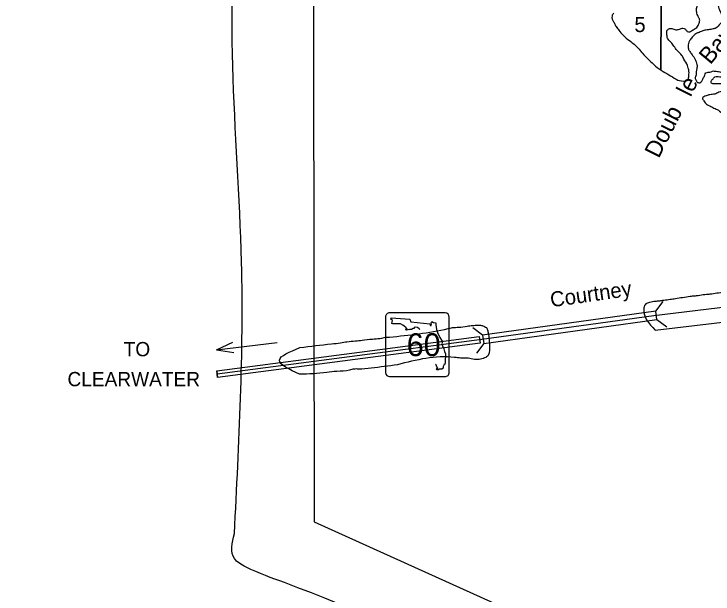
# Model space of a CAD drawing. Extents: x 380424 to 701066, y 1117407 to 1412949.
# Drawn here: x 438096 to 458914, y 1314442 to 1331707 of the extents above; entities that cross this region are included whole.
import ezdxf

# ---------------------------------------------------------------- set-up
doc = ezdxf.new("R2010")
doc.units = 0
for name, color, linetype in [('Bayou and Harbor etc Text', 7, 'Continuous'), ('Bridges and Drawbridges State Highways', 7, 'Continuous'), ('Cities Incorporated Area', 7, 'Continuous'), ('County Boundary', 7, 'Continuous'), ('Islands', 7, 'Continuous'), ('MASKS', 7, 'Continuous'), ('Masks for Road Features', 7, 'Continuous'), ('Roadshilelds State Highways', 7, 'Continuous'), ('Section Lines', 7, 'Continuous'), ('Section Numbers', 7, 'Continuous'), ('State Roads Related Text', 7, 'Continuous'), ('State Route Divided Highway Outline and Fill', 7, 'Continuous'), ('State Routes Highway Center Lines', 7, 'Continuous')]:
    doc.layers.add(name, color=color, linetype=linetype)

msp = doc.modelspace()

# ---------------------------------------------------------------- linework, layer by layer
at = {"layer": 'Bridges and Drawbridges State Highways'}
for p, q in [((457210, 1322862), (457429, 1323151)), ((457210, 1322862), (452054, 1322148)), ((457245, 1322609), (457210, 1322862)), ((452089, 1321895), (457245, 1322609)), ((457245, 1322609), (457534, 1322390)), ((452054, 1322148), (451766, 1322367)), ((452054, 1322148), (452089, 1321895)), ((452089, 1321895), (451871, 1321606))]:
    msp.add_line(p, q, dxfattribs=at)
at = {"layer": 'Cities Incorporated Area'}
msp.add_lwpolyline([(457189, 1322293), (461292, 1322782)], dxfattribs=at)
for points in [[(444659, 1316242), (444873, 1324320), (444969, 1335936), (445168, 1338439), (445080, 1339436), (445169, 1339620)], [(456108, 1331224), (456235, 1331076), (456430, 1330913), (456683, 1330691), (456805, 1330549), (457000, 1330343), (457200, 1330158), (457427, 1329995), (457649, 1329868), (457870, 1329741), (458087, 1329715), (458177, 1329757), (458187, 1329805), (458198, 1329915), (458198, 1330000), (458177, 1330095), (458155, 1330169), (458050, 1330364), (457987, 1330475), (457849, 1330617), (457749, 1330749), (457659, 1330865), (457559, 1330987), (457543, 1331087), (457543, 1331203), (457596, 1331261), (457691, 1331272), (457807, 1331240), (457918, 1331256), (458018, 1331287), (458092, 1331256), (458145, 1331187), (458219, 1331177), (458324, 1331240), (458430, 1331303), (458498, 1331435), (458514, 1331546), (458504, 1331572), (458462, 1331657), (458435, 1331731), (458425, 1331841), (458446, 1331963), (458498, 1332068), (458567, 1332148), (458651, 1332195), (458752, 1332200), (458873, 1332184), (458994, 1332126), (459037, 1332074), (459068, 1331958), (459126, 1331783), (459163, 1331694), (459179, 1331583), (459169, 1331451), (459132, 1331414), (459000, 1331287), (458915, 1331261), (458778, 1331240), (458699, 1331229), (458588, 1331192), (458477, 1331150), (458398, 1331113), (458314, 1331039), (458235, 1330939), (458192, 1330865), (458177, 1330786), (458171, 1330717), (458198, 1330633), (458256, 1330543), (458324, 1330448), (458377, 1330369), (458409, 1330285), (458435, 1330206), (458430, 1330068), (458414, 1329968), (458403, 1329868), (458393, 1329762), (458414, 1329736), (458430, 1329683), (458472, 1329667), (458520, 1329662), (458578, 1329704), (458604, 1329746), (458625, 1329794), (458667, 1329889), (458704, 1329952), (458773, 1329973), (458857, 1329984), (458900, 1330005), (459010, 1330000), (459148, 1329979), (459285, 1329905), (459390, 1329810), (459411, 1329710), (459385, 1329546), (459316, 1329483), (459227, 1329419)], [(455951, 1331730), (455907, 1331646), (455907, 1331557), (455955, 1331472), (455997, 1331382), (456029, 1331335), (456108, 1331224)], [(459227, 1329419), (459089, 1329377), (458968, 1329324), (458820, 1329303), (458710, 1329272), (458604, 1329203), (458641, 1329124), (458725, 1329018), (458815, 1328971), (458942, 1328907), (459074, 1328844), (459211, 1328723), (459338, 1328628), (459469, 1328533), (459580, 1328433), (459665, 1328396), (459775, 1328364), (459855, 1328374), (459881, 1328422), (459870, 1328480), (459844, 1328522), (459823, 1328559), (459760, 1328665), (459749, 1328686), (459717, 1328717), (459702, 1328892), (459686, 1329029), (459686, 1329166), (459723, 1329256), (459844, 1329367), (459955, 1329393), (460076, 1329382), (460177, 1329335), (460219, 1329303), (460240, 1329282), (460250, 1329272), (460330, 1329177), (460398, 1329140), (460430, 1329082), (460456, 1328997), (460509, 1328913), (460578, 1328897), (460604, 1328913), (460625, 1328960), (460630, 1328992), (460609, 1329018), (460546, 1329097), (460493, 1329187), (460419, 1329324), (460409, 1329430), (460472, 1329525), (460588, 1329546), (460704, 1329562), (460752, 1329678), (460736, 1329710), (460720, 1329768), (460736, 1329826), (460773, 1329863), (460884, 1329868), (460989, 1329789), (461047, 1329662), (461074, 1329567), (461126, 1329440), (461221, 1329382), (461369, 1329324), (461475, 1329314), (461628, 1329345), (461765, 1329356), (461902, 1329367), (461944, 1329335), (461923, 1329277), (461860, 1329224), (461770, 1329145), (461739, 1329124), (461696, 1328992), (461712, 1328934), (461691, 1328828), (461633, 1328776), (461549, 1328765), (461512, 1328707), (461512, 1328659), (461485, 1328559), (461432, 1328549), (461380, 1328554), (461327, 1328580), (461279, 1328591), (461227, 1328575), (461221, 1328522), (461274, 1328464), (461343, 1328417), (461417, 1328385), (461469, 1328401), (461570, 1328448), (461654, 1328480), (461717, 1328501), (461786, 1328512), (461897, 1328533)], [(464340, 1323943), (464162, 1323939), (463976, 1323930), (463515, 1323904), (463220, 1323878), (462968, 1323857), (462678, 1323826), (462530, 1323809), (462382, 1323791), (462122, 1323761), (462018, 1323752), (461736, 1323713), (461599, 1323700), (461322, 1323665), (461093, 1323644), (460950, 1323622), (460741, 1323599), (460451, 1323562), (460208, 1323535), (460008, 1323509), (459843, 1323492), (459565, 1323457), (459405, 1323431), (459296, 1323427), (459079, 1323401), (458875, 1323370), (458767, 1323357), (458671, 1323349), (458471, 1323322), (458354, 1323309), (458233, 1323296), (458007, 1323262), (457799, 1323227), (457642, 1323205), (457447, 1323179), (457317, 1323162), (457191, 1323149), (457113, 1323140), (457026, 1323118), (456909, 1323075), (456857, 1322962), (457189, 1322293)], [(464050, 1306236), (458881, 1308658), (446150, 1314780), (445006, 1315245), (444659, 1315496), (444659, 1316242)]]:
    msp.add_spline(points, degree=3, dxfattribs=at)
at = {"layer": 'County Boundary'}
msp.add_lwpolyline([(446382, 1396286), (446884, 1354043), (446992, 1345273), (447031, 1316595), (468169, 1307048), (472729, 1278164), (471556, 1268120), (465979, 1220414), (453230, 1203914), (430730, 1203913), (430730, 1201663), (428480, 1197163), (417980, 1191913), (415730, 1191913), (415730, 1200913), (412730, 1203913), (406730, 1203913)], dxfattribs=at)
at = {"layer": 'Islands'}
msp.add_lwpolyline([(457189, 1322293), (461292, 1322782)], dxfattribs=at)
for points in [[(459116, 1329841), (458936, 1329810), (458915, 1329778), (458894, 1329752), (458873, 1329731), (458857, 1329683), (458873, 1329652), (458952, 1329625), (459053, 1329625), (459105, 1329625), (459184, 1329641), (459237, 1329678), (459264, 1329741), (459264, 1329757), (459232, 1329799), (459116, 1329841)], [(464340, 1323943), (464162, 1323939), (463976, 1323930), (463515, 1323904), (463220, 1323878), (462968, 1323857), (462678, 1323826), (462530, 1323809), (462382, 1323791), (462122, 1323761), (462018, 1323752), (461736, 1323713), (461599, 1323700), (461322, 1323665), (461093, 1323644), (460950, 1323622), (460741, 1323599), (460451, 1323562), (460208, 1323535), (460008, 1323509), (459843, 1323492), (459565, 1323457), (459405, 1323431), (459296, 1323427), (459079, 1323401), (458875, 1323370), (458767, 1323357), (458671, 1323349), (458471, 1323322), (458354, 1323309), (458233, 1323296), (458007, 1323262), (457799, 1323227), (457642, 1323205), (457447, 1323179), (457317, 1323162), (457191, 1323149), (457113, 1323140), (457026, 1323118), (456909, 1323075), (456857, 1322962), (457189, 1322293)], [(449276, 1322090), (451027, 1322343), (451155, 1322370), (451342, 1322383), (451590, 1322417), (451757, 1322437), (451898, 1322443), (452019, 1322437), (452106, 1322403), (452166, 1322370), (452203, 1322279), (452225, 1322183)], [(446609, 1321777), (447554, 1321889), (447818, 1321921), (448013, 1321952), (448263, 1321976), (448462, 1321997), (448769, 1322031), (448987, 1322052), (449250, 1322089), (449276, 1322090)], [(452225, 1322183), (452261, 1321789), (452250, 1321641), (452219, 1321546), (452113, 1321467), (451950, 1321425), (451807, 1321425), (451623, 1321462), (451396, 1321465), (451215, 1321485), (449514, 1321264)], [(446602, 1320981), (446003, 1321400), (446609, 1321777)], [(449514, 1321264), (448736, 1321164), (448361, 1321137), (448227, 1321137), (448087, 1321103), (447712, 1321070), (447410, 1321036), (446602, 1320981)]]:
    msp.add_spline(points, degree=3, dxfattribs=at)
at = {"layer": 'MASKS'}
for points in [[(444659, 1316242), (444873, 1324320), (444969, 1335936), (445168, 1338439), (445080, 1339436), (445169, 1339620)], [(464050, 1306236), (458881, 1308658), (446150, 1314780), (445006, 1315245), (444659, 1315496), (444659, 1316242)]]:
    msp.add_spline(points, degree=3, dxfattribs=at)
at = {"layer": 'Masks for Road Features'}
msp.add_line((444134, 1321081), (444160, 1320882), dxfattribs=at)
at = {"layer": 'Roadshilelds State Highways'}
for p, q in [((449159, 1322687), (449159, 1321037)), ((450934, 1322812), (449284, 1322812)), ((451059, 1321037), (451059, 1322687)), ((449284, 1320912), (450934, 1320912))]:
    msp.add_line(p, q, dxfattribs=at)
for points in [[(450178, 1322313), (450159, 1322338), (450116, 1322374), (450047, 1322384), (450017, 1322371), (450014, 1322341), (449984, 1322345), (449931, 1322315), (449872, 1322315), (449796, 1322295), (449770, 1322302), (449773, 1322345), (449789, 1322315), (449806, 1322332), (449770, 1322374), (449714, 1322417), (449677, 1322447), (449605, 1322480), (449529, 1322483), (449374, 1322480), (449351, 1322496), (449364, 1322582), (449318, 1322625), (449334, 1322665)], [(449334, 1322665), (449888, 1322625), (449918, 1322546), (450482, 1322483), (450495, 1322437), (450518, 1322437), (450534, 1322470), (450524, 1322510), (450544, 1322549), (450594, 1322526), (450660, 1322516), (450660, 1322454), (450679, 1322318), (450712, 1322223), (450782, 1322074), (450828, 1321995), (450854, 1321959), (450834, 1321903), (450861, 1321833), (450894, 1321738), (450917, 1321659), (450943, 1321589), (450943, 1321527), (450937, 1321401), (450933, 1321329), (450930, 1321273), (450917, 1321289), (450900, 1321253), (450877, 1321213), (450877, 1321167), (450838, 1321138), (450795, 1321131), (450759, 1321138), (450745, 1321118), (450703, 1321111), (450683, 1321147), (450693, 1321164), (450706, 1321141), (450722, 1321134), (450722, 1321164), (450686, 1321207), (450673, 1321260), (450650, 1321284)]]:
    msp.add_lwpolyline(points, dxfattribs=at)
for centre, start, end in [((449284, 1322687), 90.0003, 180.0003), ((450934, 1322687), 0.0003, 90.0003), ((449284, 1321037), 180.0003, 270.0003), ((450934, 1321037), 270.0003, 0.0003)]:
    msp.add_arc(centre, 125, start, end, dxfattribs=at)
at = {"layer": 'Section Lines'}
for points in [[(455845, 1332030), (457374, 1332012), (457359, 1330037)], [(457359, 1330037), (457374, 1332012), (462653, 1331974), (462607, 1326689), (462602, 1326689)]]:
    msp.add_lwpolyline(points, dxfattribs=at)
at = {"layer": 'State Roads Related Text'}
for q in [(444615, 1321938), (445929, 1321928), (444644, 1321627)]:
    msp.add_line((444131, 1321707), q, dxfattribs=at)
at = {"layer": 'State Route Divided Highway Outline and Fill'}
msp.add_lwpolyline([(444134, 1321081), (451951, 1322106), (451976, 1321908), (444160, 1320882)], close=True, dxfattribs=at)
at = {"layer": 'State Routes Highway Center Lines'}
msp.add_lwpolyline([(462640, 1323390), (457148, 1322726), (452026, 1322015), (444147, 1320981)], dxfattribs=at)

# ---------------------------------------------------------------- texts
at = {"layer": 'Bayou and Harbor etc Text'}
for s, rotation, p in [('Bayou', 50.1587, (458833, 1330177)), ('le', 63.1981, (458247, 1329215)), ('Doub', 63.1981, (457296, 1327386))]:
    msp.add_text(s, height=500, rotation=rotation, dxfattribs=at).set_placement(p)
at = {"layer": 'Roadshilelds State Highways'}
msp.add_text('60', height=680, rotation=0.0003, dxfattribs=at).set_placement((449792, 1321522))
at = {"layer": 'Section Numbers'}
msp.add_text('5', height=450, dxfattribs=at).set_placement((456573, 1331168))
at = {"layer": 'State Roads Related Text'}
for s, height, rotation, p in [('Courtney', 450, 8.0946, (454097, 1322977)), ('TO', 425, 0.0002, (441363, 1321518)), ('CLEARWATER', 425, 0.0002, (439689, 1320626))]:
    msp.add_text(s, height=height, rotation=rotation, dxfattribs=at).set_placement(p)

doc.saveas('drawing.dxf')
